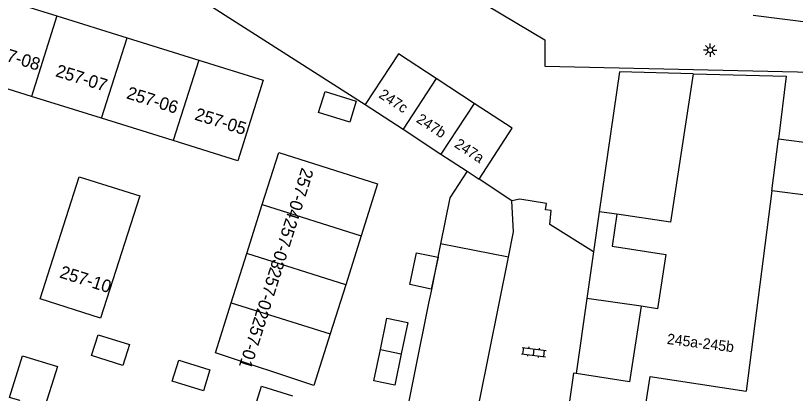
# Model space of a CAD drawing. Extents: x 132998 to 136004, y 396998 to 398512.
# Drawn here: x 133591.9 to 133666, y 397225.5 to 397261.4 of the extents above; entities that cross this region are included whole.
import ezdxf

# ---------------------------------------------------------------- set-up
doc = ezdxf.new("R2010")
doc.units = 0
for name, color, linetype in [('gg-afsc-erfafscheiding', 7, 'Continuous'), ('gg-afsc-muur', 7, 'Continuous'), ('gg-anno-huisnummerreeks BGT', 7, 'Continuous'), ('gg-bbg-bijgebouw', 7, 'Continuous'), ('gg-bbg-gedigitaliseerde bebouwing', 7, 'Continuous'), ('gg-bbg-gedigitaliseerde bijgebouw', 7, 'Continuous'), ('gg-bbg-hoofdgebouw', 7, 'Continuous'), ('gg-bbg-luifel en loopbrug', 7, 'Continuous'), ('gg-bbg-tussenscheiding', 7, 'Continuous'), ('gg-knt-verharding', 7, 'Continuous'), ('gt-anno-plantopografie huisnummer', 7, 'Continuous'), ('gt-bbg-plantopografie pand', 7, 'Continuous'), ('gt-bbg-plantopografie tussenscheiding', 7, 'Continuous'), ('gt-symb-klinker verharding', 7, 'Continuous'), ('gt-symb-lichtmast', 7, 'Continuous')]:
    doc.layers.add(name, color=color, linetype=linetype)

# ---------------------------------------------------------------- blocks, each defined once
blk = doc.blocks.new('gt0-LMAST')
at = {"layer": 'gt-symb-lichtmast'}
for p, q in [((-0.182, 0.173), (-0.447, 0.438)), ((-0.005, 0.246), (-0.005, 0.621)), ((0.172, 0.173), (0.437, 0.438)), ((-0.255, -0.004), (-0.63, -0.004)), ((-0.182, -0.181), (-0.447, -0.446)), ((-0.005, -0.254), (-0.005, -0.629)), ((0.437, -0.446), (0.172, -0.181)), ((0.245, -0.004), (0.62, -0.004))]:
    blk.add_line(p, q, dxfattribs=at)
blk.add_circle((-0.005, -0.004), 0.25, dxfattribs=at)
blk = doc.blocks.new('gt0-KL1')
at = {"layer": 'gt-symb-klinker verharding'}
for p, q in [((-1.15, 0.3), (1.15, 0.3)), ((-1, -0.3), (-1, 0.3)), ((-0.5, 0.3), (-0.5, 0.45)), ((0, -0.3), (0, 0.3)), ((0.5, 0.3), (0.5, 0.45)), ((1, -0.3), (1, 0.3)), ((-1.15, -0.3), (1.15, -0.3)), ((-0.5, -0.45), (-0.5, -0.3)), ((0.5, -0.45), (0.5, -0.3))]:
    blk.add_line(p, q, dxfattribs=at)

msp = doc.modelspace()

# ---------------------------------------------------------------- linework, layer by layer
at = {"layer": 'gg-afsc-erfafscheiding'}
msp.add_line((133604.709, 397266.015), (133625.126, 397252.975), dxfattribs=at)
msp.add_lwpolyline([(133646.822, 397238.96), (133642.68, 397241.56), (133642.79, 397242.89), (133642.27, 397242.96), (133642.36, 397243.54), (133639.83, 397243.96), (133639.06, 397243.82)], dxfattribs=at)
at = {"layer": 'gg-afsc-muur'}
msp.add_line((133646.185, 397234.519), (133645.163, 397227.401), dxfattribs=at)
msp.add_lwpolyline([(133656.279, 397255.895), (133649.28, 397256.08), (133647.37, 397242.777)], dxfattribs=at)
at = {"layer": 'gg-bbg-bijgebouw'}
msp.add_line((133639.06, 397243.82), (133635.96, 397245.875), dxfattribs=at)
msp.add_lwpolyline([(133638.742, 397238.443), (133639.23, 397240.86), (133639.06, 397243.82)], dxfattribs=at)
at = {"layer": 'gg-bbg-gedigitaliseerde bebouwing'}
for p, q in [((133625.126, 397252.975), (133628.728, 397250.615)), ((133628.728, 397250.615), (133632.327, 397248.256)), ((133632.327, 397248.256), (133634.826, 397246.618)), ((133632.292, 397239.72), (133631.388, 397235.231)), ((133631.388, 397235.231), (133631.153, 397234.063)), ((133595.894, 397228.058), (133591.38, 397213.76))]:
    msp.add_line(p, q, dxfattribs=at)
for points in [[(133631.153, 397234.063), (133627.158, 397214.213), (133625.108, 397207.503)], [(133587.371, 397223.431), (133591.498, 397222.174), (133592.306, 397224.827), (133591.343, 397225.12), (133592.547, 397229.077), (133595.894, 397228.058)], [(133651.485, 397222.449), (133652.19, 397227.104), (133661.32, 397225.72)]]:
    msp.add_lwpolyline(points, dxfattribs=at)
at = {"layer": 'gg-bbg-gedigitaliseerde bijgebouw'}
for points in [[(133664.381, 397249.708), (133667.852, 397249.265), (133667.22, 397244.305), (133663.748, 397244.748)], [(133634.826, 397246.618), (133633.174, 397244.102), (133632.292, 397239.72)]]:
    msp.add_lwpolyline(points, dxfattribs=at)
at = {"layer": 'gg-bbg-hoofdgebouw'}
for p, q in [((133635.484, 397253.074), (133631.884, 397255.433)), ((133663.748, 397244.748), (133661.32, 397225.72)), ((133635.983, 397224.775), (133638.742, 397238.443))]:
    msp.add_line(p, q, dxfattribs=at)
for points in [[(133631.884, 397255.433), (133628.282, 397257.793), (133625.126, 397252.975)], [(133656.279, 397255.895), (133654.149, 397241.77), (133649.041, 397242.537)], [(133656.279, 397255.895), (133665.14, 397255.66), (133664.381, 397249.708)], [(133635.96, 397245.875), (133639.084, 397250.716), (133635.484, 397253.074)], [(133649.041, 397242.537), (133648.588, 397239.483), (133653.689, 397238.714), (133652.909, 397233.542), (133651.337, 397233.779)], [(133651.337, 397233.779), (133650.25, 397226.607), (133645.163, 397227.401)], [(133645.163, 397227.401), (133644.932, 397227.437), (133644.353, 397223.44)]]:
    msp.add_lwpolyline(points, dxfattribs=at)
at = {"layer": 'gg-bbg-luifel en loopbrug'}
for p, q in [((133647.37, 397242.777), (133646.822, 397238.96)), ((133649.041, 397242.537), (133647.37, 397242.777)), ((133646.822, 397238.96), (133646.185, 397234.519)), ((133651.337, 397233.779), (133646.185, 397234.519))]:
    msp.add_line(p, q, dxfattribs=at)
at = {"layer": 'gg-bbg-tussenscheiding'}
for p, q in [((133631.884, 397255.433), (133628.728, 397250.615)), ((133635.484, 397253.074), (133632.327, 397248.256)), ((133663.748, 397244.748), (133664.381, 397249.708)), ((133634.826, 397246.618), (133635.96, 397245.875)), ((133638.742, 397238.443), (133632.292, 397239.72))]:
    msp.add_line(p, q, dxfattribs=at)
at = {"layer": 'gg-knt-verharding'}
msp.add_line((133661.98, 397261.45), (133675.13, 397259.78), dxfattribs=at)
msp.add_lwpolyline([(133637.921, 397272.855), (133636.71, 397262.38), (133642.18, 397259.12), (133642.19, 397256.62), (133671.84, 397255.95), (133665.839, 397210.182)], dxfattribs=at)
at = {"layer": 'gt-bbg-plantopografie pand'}
for p, q in [((133595.833, 397261.394), (133602.5, 397259.311)), ((133602.5, 397259.311), (133609.313, 397257.183)), ((133600.078, 397251.66), (133593.411, 397253.743)), ((133606.891, 397249.532), (133600.078, 397251.66)), ((133613.876, 397238.803), (133615.349, 397243.456)), ((133624.745, 397240.482), (133623.275, 397235.828)), ((133612.395, 397234.125), (133613.876, 397238.803)), ((133623.275, 397235.828), (133621.796, 397231.149))]:
    msp.add_line(p, q, dxfattribs=at)
for points in [[(133593.411, 397253.743), (133587.336, 397255.641), (133589.729, 397263.301), (133595.833, 397261.394)], [(133609.313, 397257.183), (133615.417, 397255.276), (133613.024, 397247.615), (133606.891, 397249.532)], [(133621.307, 397254.208), (133624.275, 397253.283), (133623.655, 397251.292), (133620.687, 397252.217), (133621.307, 397254.208)], [(133615.349, 397243.456), (133616.911, 397248.392), (133626.306, 397245.423), (133624.745, 397240.482)], [(133597.942, 397246.106), (133603.696, 397244.272), (133599.989, 397232.644), (133594.234, 397234.478), (133597.942, 397246.106)], [(133632.049, 397238.444), (133631.402, 397235.403), (133629.362, 397235.838), (133630.01, 397238.878), (133632.049, 397238.444)], [(133621.796, 397231.149), (133620.25, 397226.256), (133610.889, 397229.365), (133612.395, 397234.125)], [(133626.567, 397229.673), (133627.183, 397232.645), (133629.171, 397232.232), (133628.554, 397229.261)], [(133599.747, 397231.081), (133602.715, 397230.156), (133602.095, 397228.165), (133599.127, 397229.09), (133599.747, 397231.081)], [(133628.554, 397229.261), (133627.938, 397226.289), (133625.95, 397226.702), (133626.567, 397229.673)], [(133607.408, 397228.663), (133610.376, 397227.738), (133609.756, 397225.747), (133606.788, 397226.672), (133607.408, 397228.663)], [(133617.611, 397223.339), (133614.679, 397224.253), (133615.283, 397226.189), (133618.214, 397225.275)]]:
    msp.add_lwpolyline(points, dxfattribs=at)
at = {"layer": 'gt-bbg-plantopografie tussenscheiding'}
for p, q in [((133595.833, 397261.394), (133593.411, 397253.743)), ((133600.078, 397251.66), (133602.5, 397259.311)), ((133609.313, 397257.183), (133606.891, 397249.532)), ((133615.349, 397243.456), (133624.745, 397240.482)), ((133623.275, 397235.828), (133613.876, 397238.803)), ((133612.395, 397234.125), (133621.796, 397231.149)), ((133626.567, 397229.673), (133628.554, 397229.261))]:
    msp.add_line(p, q, dxfattribs=at)

# ---------------------------------------------------------------- block references
at = {"layer": 'gt-symb-klinker verharding', "rotation": -7.238726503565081}
msp.add_blockref('gt0-KL1', (133641.145, 397229.423), dxfattribs=at)
at = {"layer": 'gt-symb-lichtmast'}
msp.add_blockref('gt0-LMAST', (133657.907, 397258.144), dxfattribs=at)

# ---------------------------------------------------------------- texts
at = {"layer": 'gg-anno-huisnummerreeks BGT'}
for s, rotation, p in [('247c', 326.8, (133626.338, 397253.686)), ('247b', 326.8, (133629.905, 397251.349)), ('247a', 326.8, (133633.522, 397248.979)), ('245a-245b', 352.8, (133653.752, 397230.208))]:
    msp.add_text(s, height=1, rotation=rotation, dxfattribs=at).set_placement(p)
at = {"layer": 'gt-anno-plantopografie huisnummer'}
for s, rotation, p in [('257-08', 342.65223, (133589.251, 397257.662)), ('257-07', 342.65223, (133595.622, 397255.672)), ('257-06', 342.65223, (133602.362, 397253.566)), ('257-05', 342.65223, (133608.835, 397251.544)), ('257-04', 252.43272, (133619.104, 397247.035)), ('257-03', 252.43272, (133617.587, 397242.241)), ('257-10', 342.31282, (133596.006, 397236.538)), ('257-02', 252.43272, (133616.11, 397237.576)), ('257-01', 252.43272, (133614.616, 397232.857))]:
    msp.add_text(s, height=1.2, rotation=rotation, dxfattribs=at).set_placement(p)

doc.saveas('drawing.dxf')
